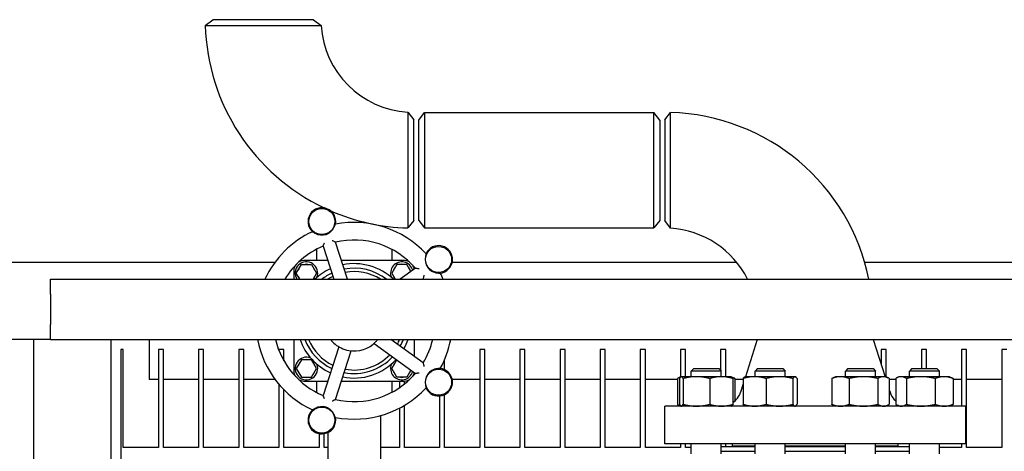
# Model space of a CAD drawing. Header units: inches. Extents: x 24 to 1128, y -69 to 748.
# Tile 658 of 668: x 738 to 762, y 647 to 658. Entities that reach past the tile are written whole.
import ezdxf

# ---------------------------------------------------------------- set-up
doc = ezdxf.new("R2010")
doc.units = ezdxf.units.IN
doc.header["$LTSCALE"] = 32
doc.header["$MEASUREMENT"] = 0
doc.layers.add('Visible (ANSI)', color=7, linetype='Continuous', lineweight=30)

msp = doc.modelspace()

# ---------------------------------------------------------------- linework, layer by layer
at = {"layer": 'Visible (ANSI)'}
for p, q in [((742.21709, 657.41115), (742.40263, 657.55353)), ((744.90763, 657.55353), (742.40273, 657.55353)), ((744.90763, 657.55353), (745.09952, 657.41121)), ((747.26281, 655.24792), (747.40513, 655.05603)), ((747.40513, 652.55113), (747.40513, 655.05603)), ((747.53013, 655.05353), (747.67401, 655.24103)), ((747.67401, 655.24103), (747.67401, 652.36603)), ((747.67401, 655.24103), (753.38626, 655.24103)), ((753.38626, 652.36603), (753.38626, 655.24103)), ((753.53013, 655.05353), (753.38626, 655.24103)), ((753.65513, 655.05603), (753.79751, 655.24158)), ((753.65513, 655.05593), (753.65513, 652.55103)), ((747.53013, 652.55353), (747.53013, 655.05353)), ((753.53013, 655.05353), (753.53013, 652.55353)), ((747.40513, 652.55103), (747.26276, 652.36548)), ((747.53013, 652.55353), (747.67401, 652.36603)), ((747.67401, 652.36603), (753.38626, 652.36603)), ((753.53013, 652.55353), (753.38626, 652.36603)), ((753.79745, 652.35914), (753.65513, 652.55103)), ((745.14781, 651.91107), (745.41507, 651.08853)), ((745.75679, 651.08853), (745.4569, 652.0115)), ((744.98472, 651.83433), (744.98472, 651.55353)), ((746.85972, 651.83433), (746.85972, 651.55353)), ((743.95106, 651.50853), (733.28063, 651.50853)), ((744.48213, 651.24103), (744.60843, 651.45978)), ((744.60843, 651.45978), (744.86102, 651.45978)), ((745.26398, 651.55353), (744.67222, 651.55353)), ((744.86102, 651.45978), (744.98731, 651.24103)), ((747.17222, 651.55353), (745.60571, 651.55353)), ((746.98343, 651.45978), (746.85713, 651.24103)), ((747.23602, 651.45978), (746.98343, 651.45978)), ((747.33805, 651.28305), (747.23602, 651.45978)), ((755.44931, 651.50853), (748.36247, 651.50853)), ((778.28063, 651.50853), (758.63701, 651.50853)), ((744.42222, 651.30353), (744.42222, 651.08853)), ((744.57018, 651.08853), (744.48213, 651.24103)), ((744.98731, 651.24103), (744.89927, 651.08853)), ((746.85713, 651.24103), (746.94518, 651.08853)), ((747.44954, 651.36405), (747.07032, 651.08853)), ((738.36063, 651.08853), (777.86063, 651.08853)), ((738.36063, 650.71353), (738.36063, 651.08853)), ((747.62324, 651.08853), (747.64057, 651.10112)), ((738.36063, 650.71353), (738.36063, 649.96353)), ((738.36063, 649.58853), (738.36063, 649.96353)), ((738.36063, 649.58853), (733.28063, 649.58853)), ((738.36063, 649.58853), (737.94063, 649.58853)), ((737.94063, 649.58853), (737.94063, 637.66083)), ((738.36063, 649.58853), (777.86063, 649.58853)), ((739.86063, 649.58853), (739.86063, 635.0355)), ((740.82063, 649.58853), (740.82063, 648.58853)), ((744.42222, 649.58853), (744.42222, 648.80353)), ((746.41906, 649.4917), (747.44954, 648.74301)), ((747.64057, 649.00594), (746.8387, 649.58853)), ((747.42222, 649.16458), (747.42222, 649.58853)), ((755.96091, 649.58853), (755.66761, 648.66253)), ((758.84936, 649.58853), (759.14265, 648.66253)), ((740.11063, 649.33853), (740.11063, 634.59634)), ((740.17313, 649.33853), (740.11063, 649.33853)), ((740.17313, 646.90103), (740.17313, 649.33853)), ((741.17313, 649.33853), (741.04813, 649.33853)), ((741.04813, 649.33853), (741.04813, 646.90103)), ((741.17313, 646.90103), (741.17313, 649.33853)), ((742.17313, 649.33853), (742.04813, 649.33853)), ((742.04813, 649.33853), (742.04813, 646.90103)), ((742.17313, 646.90103), (742.17313, 649.33853)), ((743.17313, 649.33853), (743.04813, 649.33853)), ((743.04813, 649.33853), (743.04813, 646.90103)), ((743.17313, 646.90103), (743.17313, 649.33853)), ((744.17313, 649.33853), (744.04813, 649.33853)), ((744.04813, 649.33853), (744.04813, 649.32009)), ((744.17313, 649.05812), (744.17313, 649.33853)), ((745.54142, 649.4074), (745.14781, 648.19599)), ((745.4569, 648.09556), (745.85051, 649.30697)), ((749.17313, 649.33853), (749.04813, 649.33853)), ((749.04813, 649.33853), (749.04813, 646.90103)), ((749.17313, 646.90103), (749.17313, 649.33853)), ((750.17313, 649.33853), (750.04813, 649.33853)), ((750.04813, 649.33853), (750.04813, 646.90103)), ((750.17313, 646.90103), (750.17313, 649.33853)), ((751.17313, 649.33853), (751.04813, 649.33853)), ((751.04813, 649.33853), (751.04813, 646.90103)), ((751.17313, 646.90103), (751.17313, 649.33853)), ((752.17313, 649.33853), (752.04813, 649.33853)), ((752.04813, 649.33853), (752.04813, 646.90103)), ((752.17313, 646.90103), (752.17313, 649.33853)), ((753.17313, 649.33853), (753.04813, 649.33853)), ((753.04813, 649.33853), (753.04813, 646.90103)), ((753.17313, 646.90103), (753.17313, 649.33853)), ((754.17313, 649.33853), (754.04813, 649.33853)), ((754.04813, 649.33853), (754.04813, 648.65516)), ((754.17313, 648.66253), (754.17313, 649.33853)), ((755.17313, 649.33853), (755.04813, 649.33853)), ((755.04813, 649.33853), (755.04813, 648.81682)), ((755.17313, 648.66253), (755.17313, 649.33853)), ((759.17313, 649.33853), (759.04813, 649.33853)), ((759.04813, 649.33853), (759.04813, 648.96094)), ((759.17313, 648.65418), (759.17313, 649.33853)), ((760.17313, 649.33853), (760.04813, 649.33853)), ((760.04813, 649.33853), (760.04813, 648.86353)), ((760.17313, 648.86353), (760.17313, 649.33853)), ((761.17313, 649.33853), (761.04813, 649.33853)), ((761.04813, 649.33853), (761.04813, 647.92853)), ((761.17313, 646.90103), (761.17313, 649.33853)), ((762.17313, 649.33853), (762.04813, 649.33853)), ((762.04813, 649.33853), (762.04813, 646.90103)), ((744.60843, 649.08478), (744.48213, 648.86603)), ((744.86102, 649.08478), (744.60843, 649.08478)), ((744.98731, 648.86603), (744.86102, 649.08478)), ((746.85713, 648.86603), (746.98216, 649.08258)), ((748.17313, 648.83682), (748.17313, 649.08611)), ((744.48213, 648.86603), (744.60843, 648.64728)), ((744.86102, 648.64728), (744.98731, 648.86603)), ((746.98343, 648.64728), (746.85713, 648.86603)), ((747.33805, 648.82401), (747.23602, 648.64728)), ((754.37643, 648.86353), (754.31393, 648.80103)), ((755.06393, 648.80103), (754.31393, 648.80103)), ((754.31393, 648.66253), (754.31393, 648.80103)), ((754.37643, 648.86353), (755.00143, 648.86353)), ((755.00143, 648.86353), (755.06393, 648.80103)), ((755.06393, 648.66253), (755.06393, 648.80103)), ((755.96754, 648.86353), (755.90504, 648.80103)), ((756.65504, 648.80103), (755.90504, 648.80103)), ((755.90504, 648.66253), (755.90504, 648.80103)), ((755.96754, 648.86353), (756.59254, 648.86353)), ((756.59254, 648.86353), (756.65504, 648.80103)), ((756.65504, 648.66253), (756.65504, 648.80103)), ((758.21772, 648.86353), (758.15522, 648.80103)), ((758.90522, 648.80103), (758.15522, 648.80103)), ((758.15522, 648.66253), (758.15522, 648.80103)), ((758.21772, 648.86353), (758.84272, 648.86353)), ((758.84272, 648.86353), (758.90522, 648.80103)), ((758.90522, 648.66253), (758.90522, 648.80103)), ((759.80884, 648.86353), (759.74634, 648.80103)), ((760.49634, 648.80103), (759.74634, 648.80103)), ((759.74634, 648.66253), (759.74634, 648.80103)), ((759.80884, 648.86353), (760.43384, 648.86353)), ((760.43384, 648.86353), (760.49634, 648.80103)), ((760.49634, 648.66253), (760.49634, 648.80103)), ((741.04813, 648.58853), (740.82063, 648.58853)), ((742.04813, 648.58853), (741.17313, 648.58853)), ((743.04813, 648.58853), (742.17313, 648.58853)), ((743.95848, 648.58853), (743.17313, 648.58853)), ((744.04813, 648.47547), (744.04813, 646.90103)), ((744.54465, 648.58853), (744.54239, 648.58853)), ((744.60843, 648.64728), (744.86102, 648.64728)), ((744.67222, 648.55353), (745.26398, 648.55353)), ((744.98472, 648.55353), (744.98472, 648.27273)), ((745.60571, 648.55353), (747.17222, 648.55353)), ((746.85972, 648.55353), (746.85972, 648.27273)), ((747.23602, 648.64728), (746.98343, 648.64728)), ((747.04813, 648.55353), (747.04813, 648.38545)), ((747.17313, 648.47702), (747.17313, 648.55353)), ((747.30205, 648.58853), (747.2998, 648.58853)), ((749.04813, 648.58853), (748.36449, 648.58853)), ((750.04813, 648.58853), (749.17313, 648.58853)), ((751.04813, 648.58853), (750.17313, 648.58853)), ((752.04813, 648.58853), (751.17313, 648.58853)), ((753.04813, 648.58853), (752.17313, 648.58853)), ((753.97449, 648.58853), (753.17313, 648.58853)), ((753.97449, 648.61744), (753.97449, 647.97362)), ((754.0594, 648.66042), (754.01545, 648.63992)), ((754.02524, 648.61744), (754.02524, 647.97362)), ((754.06393, 648.66253), (754.0594, 648.66042)), ((754.06842, 648.66253), (754.06393, 648.66253)), ((754.44343, 648.66253), (754.06842, 648.66253)), ((754.11159, 648.61744), (754.11159, 647.97362)), ((755.06394, 648.66253), (754.44343, 648.66253)), ((754.77527, 648.61744), (754.77527, 647.97362)), ((755.31393, 648.66253), (755.06394, 648.66253)), ((755.31393, 648.66253), (755.31845, 648.66042)), ((755.31845, 648.66042), (755.3624, 648.63992)), ((755.35261, 648.61744), (755.35261, 647.97362)), ((755.40336, 648.61744), (755.40336, 648.05676)), ((755.6103, 648.58853), (755.40336, 648.58853)), ((755.6103, 648.48158), (755.54568, 648.27756)), ((755.6103, 648.61744), (755.6103, 647.97362)), ((755.65504, 648.66253), (755.6487, 648.65957)), ((755.89415, 648.66253), (755.65504, 648.66253)), ((756.51287, 648.66253), (755.89415, 648.66253)), ((756.178, 648.61744), (756.178, 647.97362)), ((756.89876, 648.66253), (756.51287, 648.66253)), ((756.84774, 648.61744), (756.84774, 647.97362)), ((756.90504, 648.66253), (756.89876, 648.66253)), ((756.90504, 648.66253), (756.91139, 648.65957)), ((756.94978, 648.61744), (756.94978, 647.97362)), ((757.81372, 648.61744), (757.81372, 647.97362)), ((757.90522, 648.66253), (757.8506, 648.63706)), ((758.03023, 648.66253), (757.90522, 648.66253)), ((758.605, 648.66253), (758.03023, 648.66253)), ((758.24675, 648.61744), (758.24675, 647.97362)), ((759.10499, 648.66253), (758.605, 648.66253)), ((758.96325, 648.61744), (758.96325, 647.97362)), ((759.15522, 648.66253), (759.10499, 648.66253)), ((759.15522, 648.66253), (759.20985, 648.63706)), ((759.24673, 648.61744), (759.24673, 647.97362)), ((759.4069, 648.58853), (759.24673, 648.58853)), ((759.4069, 648.61744), (759.4069, 647.97362)), ((759.49634, 648.66253), (759.44786, 648.63992)), ((759.54133, 648.66253), (759.49634, 648.66253)), ((760.03297, 648.66253), (759.54133, 648.66253)), ((759.67575, 648.61744), (759.67575, 647.97362)), ((760.61298, 648.66253), (760.03297, 648.66253)), ((760.39019, 648.61744), (760.39019, 647.97362)), ((760.74634, 648.66253), (760.61298, 648.66253)), ((760.74634, 648.66253), (760.79482, 648.63992)), ((760.83578, 648.61744), (760.83578, 647.97362)), ((761.04813, 648.58853), (760.83578, 648.58853)), ((762.04813, 648.58853), (761.17313, 648.58853)), ((744.17313, 646.90103), (744.17313, 648.33796)), ((748.17313, 646.90103), (748.17313, 648.21375)), ((759.24673, 648.33394), (759.26458, 648.27756)), ((747.17313, 646.90103), (747.17313, 647.94694)), ((748.04813, 648.18135), (748.04813, 646.90103)), ((754.0594, 647.93064), (754.01545, 647.95113)), ((757.90522, 647.92853), (757.8506, 647.954)), ((759.15522, 647.92853), (759.20985, 647.954)), ((759.49634, 647.92853), (759.44786, 647.95113)), ((760.74634, 647.92853), (760.79482, 647.95113)), ((747.04813, 647.87756), (747.04813, 646.90103)), ((761.15513, 647.92853), (753.65513, 647.92853)), ((753.65513, 646.98853), (753.65513, 647.92853)), ((754.04813, 647.93589), (754.04813, 647.92853)), ((754.06393, 647.92853), (754.0594, 647.93064)), ((755.31393, 647.92853), (755.31845, 647.93064)), ((755.65504, 647.92853), (755.6487, 647.93149)), ((756.90504, 647.92853), (756.91139, 647.93149)), ((761.15513, 646.98853), (761.15513, 647.92853)), ((746.57972, 647.6934), (746.57972, 645.24353)), ((745.04813, 647.24343), (745.04813, 646.90103)), ((745.17313, 646.90103), (745.17313, 647.24042)), ((745.26472, 647.26853), (745.26472, 645.24353)), ((761.15513, 646.98853), (753.65513, 646.98853)), ((754.04813, 646.98853), (754.04813, 646.90103)), ((754.17313, 646.90103), (754.17313, 646.98853)), ((754.31393, 646.74103), (754.31393, 646.98853)), ((755.06393, 646.74103), (755.06393, 646.98853)), ((755.17313, 646.92353), (755.17313, 646.98853)), ((755.34513, 646.92853), (755.34513, 646.98853)), ((755.90504, 646.74103), (755.90504, 646.98853)), ((756.65504, 646.74103), (756.65504, 646.98853)), ((758.15522, 646.74103), (758.15522, 646.98853)), ((758.90522, 646.74103), (758.90522, 646.98853)), ((759.46513, 646.92853), (759.46513, 646.98853)), ((759.74634, 646.74103), (759.74634, 646.98853)), ((760.49634, 646.74103), (760.49634, 646.98853)), ((761.04813, 646.98853), (761.04813, 646.90103)), ((741.04813, 646.90103), (740.17313, 646.90103)), ((742.04813, 646.90103), (741.17313, 646.90103)), ((743.04813, 646.90103), (742.17313, 646.90103)), ((744.04813, 646.90103), (743.17313, 646.90103)), ((745.04813, 646.90103), (744.17313, 646.90103)), ((745.26472, 646.90103), (745.17313, 646.90103)), ((747.04813, 646.90103), (746.57972, 646.90103)), ((748.04813, 646.90103), (747.17313, 646.90103)), ((749.04813, 646.90103), (748.17313, 646.90103)), ((750.04813, 646.90103), (749.17313, 646.90103)), ((751.04813, 646.90103), (750.17313, 646.90103)), ((752.04813, 646.90103), (751.17313, 646.90103)), ((753.04813, 646.90103), (752.17313, 646.90103)), ((754.04813, 646.90103), (753.17313, 646.90103)), ((754.31393, 646.90103), (754.17313, 646.90103)), ((755.06393, 646.92353), (755.90504, 646.92353)), ((755.06393, 646.80353), (755.90504, 646.80353)), ((755.90504, 646.92853), (755.34513, 646.92853)), ((755.46513, 646.92853), (755.46513, 646.92353)), ((758.15522, 646.92853), (756.65504, 646.92853)), ((756.65504, 646.92353), (758.15522, 646.92353)), ((756.65504, 646.80353), (758.15522, 646.80353)), ((759.46513, 646.92853), (758.90522, 646.92853)), ((758.90522, 646.92353), (759.74634, 646.92353)), ((758.90522, 646.80353), (759.74634, 646.80353)), ((759.34513, 646.92853), (759.34513, 646.92353)), ((761.04813, 646.90103), (760.49634, 646.90103)), ((762.04813, 646.90103), (761.17313, 646.90103))]:
    msp.add_line(p, q, dxfattribs=at)
for centre in [(745.11878, 652.52628), (748.02567, 651.58177), (748.02567, 648.52529), (745.11878, 647.58078)]:
    msp.add_circle(centre, 0.325, dxfattribs=at)
for centre, radius, start, end in [((747.40513, 657.55353), 5.19, 181.571968, 244.582223), ((747.40513, 657.55353), 2.31, 183.532272, 266.467728), ((753.65513, 650.05353), 5.19, 11.503159, 88.428032), ((745.11878, 652.52628), 0.34467, 348.730099, 227.269901), ((747.40513, 657.55353), 5.19, 246.506487, 268.428032), ((745.11878, 652.52628), 0.33645, 239.578984, 336.421016), ((745.92222, 650.05353), 2.45, 43.00566, 100.99434), ((753.65513, 650.05353), 2.31, 26.618767, 86.467728), ((745.92222, 650.05353), 2.45, 115.00566, 155.010701), ((745.92222, 650.05353), 2.0125, 112.631409, 149.050277), ((745.92222, 650.05353), 2.0125, 40.631409, 103.368591), ((748.02567, 651.58177), 0.34467, 276.730099, 155.269901), ((748.02567, 651.58177), 0.33645, 167.578984, 264.421016), ((744.67222, 651.30353), 0.25, 147.582292, 180), ((744.73472, 651.24103), 0.28125, 337.795252, 212.835044), ((744.73472, 651.24103), 0.22125, 141.37864, 158.62136), ((744.67222, 651.30353), 0.25, 90, 122.417708), ((744.73472, 651.24103), 0.22125, 81.37864, 98.62136), ((744.73472, 651.24103), 0.22125, 21.37864, 38.62136), ((745.92222, 650.05353), 1.42427, 46.609452, 101.448656), ((747.10972, 651.24103), 0.28125, 15.126137, 202.204748), ((747.10972, 651.24103), 0.22125, 141.37864, 158.62136), ((747.10972, 651.24103), 0.22125, 81.37864, 98.62136), ((747.17222, 651.30353), 0.25, 57.582292, 90), ((747.10972, 651.24103), 0.22125, 21.37864, 38.62136), ((747.17222, 651.30353), 0.25, 8.860487, 32.417708), ((744.73472, 651.24103), 0.22125, 201.37864, 218.62136), ((744.73472, 651.24103), 0.22125, 321.37864, 338.62136), ((745.92222, 650.05353), 1.42427, 114.551344, 133.390548), ((745.92222, 650.05353), 1.31108, 115.119769, 127.868005), ((745.92222, 650.05353), 1.22505, 115.622609, 122.342778), ((745.92222, 650.05353), 1.31108, 52.131995, 100.880231), ((745.92222, 650.05353), 1.22505, 57.657222, 100.377391), ((747.10972, 651.24103), 0.22125, 201.37864, 218.62136), ((745.92222, 650.05353), 2.45, 24.989299, 28.99434), ((745.92222, 650.05353), 2.0125, 30.949723, 31.368591), ((745.92222, 650.05353), 2.45, 190.940874, 244.99434), ((745.92222, 650.05353), 2.0125, 193.359245, 247.368591), ((745.92222, 650.05353), 1.42427, 199.055448, 245.448656), ((745.92222, 650.05353), 1.31108, 200.773227, 244.880231), ((745.92222, 650.05353), 1.22505, 202.30742, 244.377391), ((745.92222, 650.05353), 0.75, 218.316134, 244.265933), ((745.92222, 650.05353), 0.75, 259.734067, 316.265933), ((745.92222, 650.05353), 0.75, 316.265933, 321.683866), ((745.92222, 650.05353), 1.22505, 331.622609, 337.69258), ((745.92222, 650.05353), 1.31108, 331.119769, 339.226773), ((745.92222, 650.05353), 1.42427, 330.551344, 340.944552), ((745.92222, 650.05353), 2.0125, 328.631409, 346.640755), ((745.92222, 650.05353), 2.45, 331.00566, 349.059126), ((745.92222, 650.05353), 0.75, 244.265933, 259.734067), ((745.92222, 650.05353), 1.22505, 259.622609, 316.377391), ((744.73472, 648.86603), 0.28125, 67.795252, 22.204748), ((744.73472, 648.86603), 0.22125, 141.37864, 158.62136), ((744.73472, 648.86603), 0.22125, 81.37864, 98.62136), ((744.73472, 648.86603), 0.22125, 21.37864, 38.62136), ((745.92222, 650.05353), 1.42427, 258.551344, 317.448656), ((745.92222, 650.05353), 1.31108, 259.119769, 316.880231), ((747.10972, 648.86603), 0.28125, 157.795252, 344.873863), ((747.10972, 648.86603), 0.22125, 141.37864, 158.62136), ((744.67222, 648.80353), 0.25, 180, 212.417708), ((744.73472, 648.86603), 0.22125, 201.37864, 218.62136), ((744.73472, 648.86603), 0.22125, 321.37864, 338.62136), ((745.92222, 650.05353), 2.0125, 256.631409, 319.368591), ((747.10972, 648.86603), 0.22125, 201.37864, 218.62136), ((747.10972, 648.86603), 0.22125, 321.37864, 338.62136), ((747.17222, 648.80353), 0.25, 327.582292, 351.139513), ((748.02567, 648.52529), 0.33645, 95.578984, 192.421016), ((748.02567, 648.52529), 0.34467, 204.730099, 83.269901), ((744.67222, 648.80353), 0.25, 237.582292, 270), ((744.73472, 648.86603), 0.22125, 261.37864, 278.62136), ((747.10972, 648.86603), 0.22125, 261.37864, 278.62136), ((747.17222, 648.80353), 0.25, 270, 302.417708), ((745.92222, 650.05353), 2.45, 259.00566, 316.99434), ((755.06902, 648.42853), 0.5, 304.554106, 342.425284), ((759.74125, 648.42853), 0.5, 197.574716, 228.033818), ((745.11878, 647.58078), 0.34467, 132.730099, 11.269901), ((745.11878, 647.58078), 0.33645, 23.578984, 120.421016)]:
    msp.add_arc(centre, radius, start, end, dxfattribs=at)
for points, knots in [([(742.2172, 657.41115), (742.21729, 657.41115), (742.23969, 657.41115), (742.34761, 657.41115), (742.45655, 657.41115), (742.7448, 657.41115), (742.92415, 657.41115), (743.31152, 657.41114), (743.518, 657.41114), (743.9287, 657.41114), (744.13267, 657.41114), (744.48555, 657.41115), (744.63741, 657.41116), (744.88424, 657.41118), (744.97847, 657.41119), (745.0778, 657.41121), (745.09952, 657.41121), (745.09952, 657.41121)], [0, 0, 0, 0, 0.30609723, 0.30609723, 0.74775686, 0.74775686, 1.1908901, 1.1908901, 1.61773044, 1.61773044, 2.04730492, 2.04730492, 2.44315297, 2.44315297, 2.84306953, 2.84306953, 3.14159265, 3.14159265, 3.14159265, 3.14159265]), ([(747.26281, 655.24792), (747.26281, 655.24792), (747.26281, 655.22619), (747.2628, 655.12687), (747.26278, 655.03263), (747.26277, 654.78581), (747.26276, 654.63395), (747.26275, 654.28107), (747.26274, 654.0771), (747.26274, 653.6664), (747.26275, 653.45991), (747.26275, 653.07254), (747.26275, 652.89319), (747.26275, 652.60495), (747.26276, 652.496), (747.26276, 652.38809), (747.26276, 652.36568), (747.26276, 652.3656)], [-3.14159265, -3.14159265, -3.14159265, -3.14159265, -2.84306953, -2.84306953, -2.44315297, -2.44315297, -2.04730492, -2.04730492, -1.61773044, -1.61773044, -1.1908901, -1.1908901, -0.74775686, -0.74775686, -0.30609723, -0.30609723, 0, 0, 0, 0]), ([(753.79745, 652.35914), (753.79745, 652.35914), (753.79746, 652.37778), (753.79747, 652.47452), (753.79748, 652.58375), (753.7975, 652.8775), (753.79751, 653.06171), (753.79752, 653.46771), (753.79752, 653.68922), (753.79752, 654.12385), (753.79752, 654.33671), (753.79751, 654.71253), (753.79751, 654.87521), (753.79751, 655.11664), (753.79751, 655.19598), (753.79751, 655.23663), (753.79751, 655.2415), (753.79751, 655.24146)], [-3.14159265, -3.14159265, -3.14159265, -3.14159265, -2.86492266, -2.86492266, -2.40917784, -2.40917784, -1.95396487, -1.95396487, -1.49882494, -1.49882494, -1.04590561, -1.04590561, -0.59274122, -0.59274122, -0.1436733, -0.1436733, 0, 0, 0, 0]), ([(745.42714, 652.39169), (745.42968, 652.39751), (745.43215, 652.40336), (745.43818, 652.41813), (745.44155, 652.42683), (745.44697, 652.44096), (745.4491, 652.44655), (745.45237, 652.45446), (745.45355, 652.45698), (745.4546, 652.45835), (745.45481, 652.45853), (745.45498, 652.45856)], [0.580991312, 0.580991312, 0.580991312, 0.580991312, 0.631248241, 0.631248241, 0.710233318, 0.710233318, 0.777125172, 0.777125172, 0.836433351, 0.836433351, 0.854846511, 0.854846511, 0.854846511, 0.854846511]), ([(744.88659, 652.27388), (744.88701, 652.27408), (744.88829, 652.27358), (744.89284, 652.27109), (744.89638, 652.26888), (744.9057, 652.26288), (744.91159, 652.25902), (744.92569, 652.24996), (744.93401, 652.24474), (744.94452, 652.23844), (744.94646, 652.23729), (744.94842, 652.23614)], [0.256029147, 0.256029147, 0.256029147, 0.256029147, 0.303466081, 0.303466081, 0.359721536, 0.359721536, 0.422672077, 0.422672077, 0.495531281, 0.495531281, 0.511919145, 0.511919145, 0.511919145, 0.511919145]), ([(745.14781, 651.91107), (745.1478, 651.91112), (745.14826, 651.91221), (745.14938, 651.91508), (745.1498, 651.91617), (745.15026, 651.91742)], [0, 0, 0, 0, 0.0434713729, 0.0434713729, 0.0637358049, 0.0637358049, 0.0637358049, 0.0637358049]), ([(745.15026, 651.91742), (745.15054, 651.91817), (745.15085, 651.91898), (745.15161, 651.9209), (745.15208, 651.92204), (745.1526, 651.92324)], [0, 0, 0, 0, 0.0122046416, 0.0122046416, 0.0272233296, 0.0272233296, 0.0272233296, 0.0272233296]), ([(745.1526, 651.92324), (745.15304, 651.92424), (745.15349, 651.92528), (745.15663, 651.93245), (745.15989, 651.93974), (745.16651, 651.95435), (745.16988, 651.96173), (745.17687, 651.9769), (745.18053, 651.98479), (745.18423, 651.99271), (745.18427, 651.9928), (745.18431, 651.99289)], [-0.213474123, -0.213474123, -0.213474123, -0.213474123, -0.200917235, -0.200917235, -0.130058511, -0.130058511, -0.065919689, -0.065919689, 0, 0, 0.00073204, 0.00073204, 0.00073204, 0.00073204]), ([(745.37928, 652.05624), (745.37936, 652.05619), (745.37944, 652.05615), (745.39119, 652.04964), (745.40301, 652.04304), (745.42255, 652.03201), (745.43082, 652.02729), (745.44077, 652.02152), (745.44346, 652.01995), (745.44587, 652.01853)], [-1.12932249, -1.12932249, -1.12932249, -1.12932249, -1.1286543, -1.1286543, -1.032789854, -1.032789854, -0.957765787, -0.957765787, -0.927258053, -0.927258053, -0.927258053, -0.927258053]), ([(745.44587, 652.01853), (745.44698, 652.01787), (745.44801, 652.01724), (745.44976, 652.01613), (745.45051, 652.01565), (745.45119, 652.0152)], [0, 0, 0, 0, 0.0147482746, 0.0147482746, 0.0272239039, 0.0272239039, 0.0272239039, 0.0272239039]), ([(745.45119, 652.0152), (745.45127, 652.01514), (745.45135, 652.01508), (745.45315, 652.01389), (745.45454, 652.01301), (745.4564, 652.01184), (745.45689, 652.01153), (745.4569, 652.0115)], [0.4131175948, 0.4131175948, 0.4131175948, 0.4131175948, 0.4146759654, 0.4146759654, 0.4470960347, 0.4470960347, 0.4777405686, 0.4777405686, 0.4777405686, 0.4777405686]), ([(747.71388, 651.7246), (747.71419, 651.72427), (747.71411, 651.72289), (747.71315, 651.71779), (747.71214, 651.71374), (747.70932, 651.70302), (747.70746, 651.69622), (747.7032, 651.67999), (747.70081, 651.67047), (747.69807, 651.65853), (747.69757, 651.65634), (747.69709, 651.65414)], [0.256027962, 0.256027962, 0.256027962, 0.256027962, 0.303473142, 0.303473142, 0.359745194, 0.359745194, 0.422728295, 0.422728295, 0.4956367, 0.4956367, 0.511914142, 0.511914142, 0.511914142, 0.511914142]), ([(747.44954, 651.36405), (747.44958, 651.36408), (747.45078, 651.36398), (747.45387, 651.3638), (747.45503, 651.36374), (747.45634, 651.36368)], [0, 0, 0, 0, 0.0437201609, 0.0437201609, 0.0637381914, 0.0637381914, 0.0637381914, 0.0637381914]), ([(747.45634, 651.36368), (747.45714, 651.36365), (747.458, 651.3636), (747.46007, 651.36347), (747.46129, 651.36338), (747.4626, 651.36325)], [0, 0, 0, 0, 0.0122046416, 0.0122046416, 0.0272233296, 0.0272233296, 0.0272233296, 0.0272233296]), ([(747.4626, 651.36325), (747.46311, 651.36321), (747.46362, 651.36316), (747.47031, 651.36251), (747.47782, 651.36171), (747.49368, 651.35996), (747.50218, 651.35899), (747.51982, 651.35692), (747.52911, 651.35579), (747.53843, 651.35464), (747.53854, 651.35463), (747.53864, 651.35462)], [-0.213420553, -0.213420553, -0.213420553, -0.213420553, -0.207538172, -0.207538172, -0.138849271, -0.138849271, -0.070825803, -0.070825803, 0, 0, 0.000778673, 0.000778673, 0.000778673, 0.000778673]), ([(747.65913, 651.18877), (747.65911, 651.18867), (747.65909, 651.18857), (747.65749, 651.18029), (747.65587, 651.17206), (747.65274, 651.15629), (747.65119, 651.14864), (747.64795, 651.13284), (747.64624, 651.1247), (747.64444, 651.11647), (747.64414, 651.11509), (747.64385, 651.11379)], [-1.170993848, -1.170993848, -1.170993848, -1.170993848, -1.170211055, -1.170211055, -1.105988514, -1.105988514, -1.043767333, -1.043767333, -0.970046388, -0.970046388, -0.954437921, -0.954437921, -0.954437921, -0.954437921]), ([(747.99296, 651.24691), (747.99931, 651.2463), (748.00567, 651.24575), (748.0216, 651.24458), (748.03091, 651.24406), (748.046, 651.24327), (748.05197, 651.24298), (748.06048, 651.24231), (748.06323, 651.24196), (748.06485, 651.24139), (748.06508, 651.24125), (748.06516, 651.2411)], [0.581001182, 0.581001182, 0.581001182, 0.581001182, 0.631503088, 0.631503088, 0.710456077, 0.710456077, 0.777323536, 0.777323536, 0.836617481, 0.836617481, 0.854862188, 0.854862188, 0.854862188, 0.854862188]), ([(747.64232, 651.1077), (747.64208, 651.10683), (747.64186, 651.10604), (747.64131, 651.10398), (747.64104, 651.10291), (747.64069, 651.10151), (747.64059, 651.10114), (747.64057, 651.10112)], [0.4116232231, 0.4116232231, 0.4116232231, 0.4116232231, 0.4251808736, 0.4251808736, 0.4504118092, 0.4504118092, 0.4744256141, 0.4744256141, 0.4744256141, 0.4744256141]), ([(747.64385, 651.11379), (747.64357, 651.11253), (747.64328, 651.11135), (747.64277, 651.10934), (747.64254, 651.10849), (747.64232, 651.1077)], [0, 0, 0, 0, 0.0147482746, 0.0147482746, 0.0272239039, 0.0272239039, 0.0272239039, 0.0272239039]), ([(747.64057, 649.00594), (747.64061, 649.00591), (747.64088, 649.00473), (747.64167, 649.00173), (747.64197, 649.00062), (747.64232, 648.99936)], [0, 0, 0, 0, 0.0438217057, 0.0438217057, 0.0637391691, 0.0637391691, 0.0637391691, 0.0637391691]), ([(747.64232, 648.99936), (747.64254, 648.99859), (747.64276, 648.99775), (747.64327, 648.99575), (747.64356, 648.99455), (747.64385, 648.99327)], [0, 0, 0, 0, 0.0122046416, 0.0122046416, 0.0272233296, 0.0272233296, 0.0272233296, 0.0272233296]), ([(747.64385, 648.99327), (747.64421, 648.99166), (747.64459, 648.98993), (747.64652, 648.98104), (747.64828, 648.9726), (747.65289, 648.95013), (747.65599, 648.93451), (747.65909, 648.91849), (747.65911, 648.91839), (747.65913, 648.91829)], [-0.224272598, -0.224272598, -0.224272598, -0.224272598, -0.203748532, -0.203748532, -0.123574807, -0.123574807, 0, 0, 0.000774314, 0.000774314, 0.000774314, 0.000774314]), ([(747.45634, 648.74338), (747.45519, 648.74333), (747.45415, 648.74328), (747.45092, 648.74309), (747.44959, 648.74298), (747.44954, 648.74301)], [0.4166312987, 0.4166312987, 0.4166312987, 0.4166312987, 0.4346079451, 0.4346079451, 0.481762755, 0.481762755, 0.481762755, 0.481762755]), ([(747.4626, 648.74381), (747.46132, 648.74368), (747.46011, 648.74359), (747.45804, 648.74346), (747.45716, 648.74341), (747.45634, 648.74338)], [0, 0, 0, 0, 0.0147482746, 0.0147482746, 0.0272239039, 0.0272239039, 0.0272239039, 0.0272239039]), ([(747.53864, 648.75244), (747.53854, 648.75243), (747.53843, 648.75242), (747.52794, 648.75112), (747.51746, 648.74986), (747.49785, 648.74757), (747.48849, 648.74651), (747.4736, 648.7449), (747.46759, 648.74428), (747.4626, 648.74381)], [-1.114835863, -1.114835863, -1.114835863, -1.114835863, -1.114124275, -1.114124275, -1.04122279, -1.04122279, -0.971966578, -0.971966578, -0.919083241, -0.919083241, -0.919083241, -0.919083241]), ([(748.06516, 648.86596), (748.06494, 648.86555), (748.06361, 648.86521), (748.05846, 648.86454), (748.0543, 648.86425), (748.04323, 648.86363), (748.0362, 648.86329), (748.01946, 648.86233), (748.00967, 648.86166), (747.99746, 648.86058), (747.99521, 648.86037), (747.99296, 648.86015)], [0.256029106, 0.256029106, 0.256029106, 0.256029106, 0.303466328, 0.303466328, 0.359722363, 0.359722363, 0.422674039, 0.422674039, 0.495534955, 0.495534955, 0.511918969, 0.511918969, 0.511918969, 0.511918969]), ([(747.69709, 648.45292), (747.69847, 648.44667), (747.69993, 648.44043), (747.70374, 648.42489), (747.70612, 648.41589), (747.71003, 648.40131), (747.71159, 648.39555), (747.71359, 648.38726), (747.7141, 648.38454), (747.71405, 648.38284), (747.71399, 648.38258), (747.71388, 648.38246)], [0.581008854, 0.581008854, 0.581008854, 0.581008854, 0.631700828, 0.631700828, 0.710628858, 0.710628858, 0.777477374, 0.777477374, 0.836760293, 0.836760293, 0.854874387, 0.854874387, 0.854874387, 0.854874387]), ([(745.15026, 648.18964), (745.14975, 648.19103), (745.14929, 648.19222), (745.14821, 648.19496), (745.1478, 648.19595), (745.14781, 648.19599)], [0.4187937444, 0.4187937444, 0.4187937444, 0.4187937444, 0.4420840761, 0.4420840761, 0.4846304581, 0.4846304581, 0.4846304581, 0.4846304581]), ([(745.1526, 648.18382), (745.15209, 648.185), (745.15163, 648.18612), (745.15086, 648.18805), (745.15055, 648.18887), (745.15026, 648.18964)], [0, 0, 0, 0, 0.0147482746, 0.0147482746, 0.0272239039, 0.0272239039, 0.0272239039, 0.0272239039]), ([(745.18431, 648.11417), (745.18427, 648.11426), (745.18423, 648.11435), (745.18074, 648.12183), (745.17728, 648.12928), (745.17065, 648.14365), (745.16744, 648.15067), (745.16079, 648.16533), (745.15736, 648.17298), (745.15385, 648.18096), (745.15321, 648.18243), (745.1526, 648.18382)], [-1.156707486, -1.156707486, -1.156707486, -1.156707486, -1.155975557, -1.155975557, -1.093745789, -1.093745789, -1.033015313, -1.033015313, -0.959969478, -0.959969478, -0.942527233, -0.942527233, -0.942527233, -0.942527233]), ([(745.44587, 648.08853), (745.44434, 648.08763), (745.44269, 648.08666), (745.4347, 648.08201), (745.42726, 648.07774), (745.40742, 648.06648), (745.39361, 648.05876), (745.37944, 648.05091), (745.37936, 648.05087), (745.37928, 648.05082)], [-0.224216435, -0.224216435, -0.224216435, -0.224216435, -0.202169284, -0.202169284, -0.122714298, -0.122714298, 0, 0, 0.000708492, 0.000708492, 0.000708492, 0.000708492]), ([(745.45119, 648.09186), (745.45052, 648.09142), (745.4498, 648.09095), (745.44805, 648.08984), (745.447, 648.0892), (745.44587, 648.08853)], [0, 0, 0, 0, 0.0122046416, 0.0122046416, 0.0272233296, 0.0272233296, 0.0272233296, 0.0272233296]), ([(745.4569, 648.09556), (745.45689, 648.09551), (745.45586, 648.09489), (745.45325, 648.09322), (745.45228, 648.09259), (745.45119, 648.09186)], [0, 0, 0, 0, 0.0437127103, 0.0437127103, 0.0637381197, 0.0637381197, 0.0637381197, 0.0637381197]), ([(744.94842, 647.87092), (744.94292, 647.86768), (744.93746, 647.86439), (744.92387, 647.85597), (744.91604, 647.85092), (744.90337, 647.84268), (744.89837, 647.83942), (744.89109, 647.83495), (744.88866, 647.83361), (744.88701, 647.83313), (744.88674, 647.83311), (744.88659, 647.83318)], [0.581000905, 0.581000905, 0.581000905, 0.581000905, 0.63149595, 0.63149595, 0.710449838, 0.710449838, 0.777317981, 0.777317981, 0.836612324, 0.836612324, 0.854861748, 0.854861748, 0.854861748, 0.854861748]), ([(745.45498, 647.6485), (745.45453, 647.64859), (745.45378, 647.64974), (745.45156, 647.65443), (745.45, 647.65829), (745.44599, 647.66862), (745.4435, 647.6752), (745.43742, 647.6908), (745.43377, 647.6999), (745.42896, 647.71118), (745.42806, 647.71328), (745.42714, 647.71537)], [0.256030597, 0.256030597, 0.256030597, 0.256030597, 0.303457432, 0.303457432, 0.359692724, 0.359692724, 0.422603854, 0.422603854, 0.495403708, 0.495403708, 0.511925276, 0.511925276, 0.511925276, 0.511925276])]:
    msp.add_open_spline(points, degree=3, knots=knots, dxfattribs=at)
for points, weights in [([(754.04926, 648.65311), (754.01396, 648.64215), (753.97449, 648.61744)], [1.01886350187, 1.02044778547, 1]), ([(754.06842, 648.66253), (754.04838, 648.66253), (754.02524, 648.61744)], [1, 1.0379548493, 1]), ([(754.11159, 648.61744), (754.08845, 648.66253), (754.06842, 648.66253)], [1, 1.0379548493, 1]), ([(754.44343, 648.66253), (754.28942, 648.66253), (754.11159, 648.61744)], [1, 1.0379548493, 1]), ([(754.77527, 648.61744), (754.59744, 648.66253), (754.44343, 648.66253)], [1, 1.0379548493, 1]), ([(755.06394, 648.66253), (754.92997, 648.66253), (754.77527, 648.61744)], [1, 1.0379548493, 1]), ([(755.35261, 648.61744), (755.19791, 648.66253), (755.06394, 648.66253)], [1, 1.0379548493, 1]), ([(755.31845, 648.66042), (755.33436, 648.653), (755.35261, 648.61744)], [1.01292606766, 1.02969372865, 1]), ([(755.40336, 648.61744), (755.37087, 648.62971), (755.34041, 648.63852)], [1, 1.01005189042, 1.01477953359]), ([(755.3624, 648.63992), (755.38218, 648.6307), (755.40336, 648.61744)], [1.01551577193, 1.01087228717, 1]), ([(755.89415, 648.66253), (755.76242, 648.66253), (755.6103, 648.61744)], [1, 1.0379548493, 1]), ([(755.6103, 648.61744), (755.63078, 648.65122), (755.6487, 648.65957)], [1, 1.02816340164, 1.01453097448]), ([(756.178, 648.61744), (756.02589, 648.66253), (755.89415, 648.66253)], [1, 1.0379548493, 1]), ([(756.51287, 648.66253), (756.35746, 648.66253), (756.178, 648.61744)], [1, 1.0379548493, 1]), ([(756.84774, 648.61744), (756.66829, 648.66253), (756.51287, 648.66253)], [1, 1.0379548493, 1]), ([(756.89876, 648.66253), (756.87509, 648.66253), (756.84774, 648.61744)], [1, 1.0379548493, 1]), ([(756.94978, 648.61744), (756.92244, 648.66253), (756.89876, 648.66253)], [1, 1.0379548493, 1]), ([(758.03023, 648.66253), (757.92975, 648.66253), (757.81372, 648.61744)], [1, 1.0379548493, 1]), ([(757.81372, 648.61744), (757.83271, 648.62872), (757.8506, 648.63706)], [1, 1.00922838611, 1.0139691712]), ([(758.24675, 648.61744), (758.13072, 648.66253), (758.03023, 648.66253)], [1, 1.0379548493, 1]), ([(758.605, 648.66253), (758.43874, 648.66253), (758.24675, 648.61744)], [1, 1.0379548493, 1]), ([(758.96325, 648.61744), (758.77127, 648.66253), (758.605, 648.66253)], [1, 1.0379548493, 1]), ([(759.10499, 648.66253), (759.03921, 648.66253), (758.96325, 648.61744)], [1, 1.0379548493, 1]), ([(759.24673, 648.61744), (759.17077, 648.66253), (759.10499, 648.66253)], [1, 1.0379548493, 1]), ([(759.54133, 648.66253), (759.47894, 648.66253), (759.4069, 648.61744)], [1, 1.0379548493, 1]), ([(759.67575, 648.61744), (759.60371, 648.66253), (759.54133, 648.66253)], [1, 1.0379548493, 1]), ([(760.03297, 648.66253), (759.86718, 648.66253), (759.67575, 648.61744)], [1, 1.0379548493, 1]), ([(760.39019, 648.61744), (760.19876, 648.66253), (760.03297, 648.66253)], [1, 1.0379548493, 1]), ([(760.61298, 648.66253), (760.50958, 648.66253), (760.39019, 648.61744)], [1, 1.0379548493, 1]), ([(760.83578, 648.61744), (760.71638, 648.66253), (760.61298, 648.66253)], [1, 1.0379548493, 1]), ([(760.79482, 648.63992), (760.81459, 648.6307), (760.83578, 648.61744)], [1.01551577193, 1.01087228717, 1]), ([(753.97449, 647.97362), (754.01396, 647.94891), (754.04926, 647.93794)], [1, 1.02044778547, 1.01886350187]), ([(754.02524, 647.97362), (754.04838, 647.92853), (754.06842, 647.92853)], [1, 1.0379548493, 1]), ([(754.06842, 647.92853), (754.08845, 647.92853), (754.11159, 647.97362)], [1, 1.0379548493, 1]), ([(754.11159, 647.97362), (754.28942, 647.92853), (754.44343, 647.92853)], [1, 1.0379548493, 1]), ([(754.44343, 647.92853), (754.59744, 647.92853), (754.77527, 647.97362)], [1, 1.0379548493, 1]), ([(754.77527, 647.97362), (754.92997, 647.92853), (755.06394, 647.92853)], [1, 1.0379548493, 1]), ([(755.06394, 647.92853), (755.19791, 647.92853), (755.35261, 647.97362)], [1, 1.0379548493, 1]), ([(755.35261, 647.97362), (755.33436, 647.93806), (755.31845, 647.93064)], [1, 1.02969372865, 1.01292606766]), ([(755.6103, 647.97362), (755.76242, 647.92853), (755.89415, 647.92853)], [1, 1.0379548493, 1]), ([(755.6487, 647.93149), (755.63078, 647.93984), (755.6103, 647.97362)], [1.01453097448, 1.02816340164, 1]), ([(755.89415, 647.92853), (756.02589, 647.92853), (756.178, 647.97362)], [1, 1.0379548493, 1]), ([(756.178, 647.97362), (756.35746, 647.92853), (756.51287, 647.92853)], [1, 1.0379548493, 1]), ([(756.51287, 647.92853), (756.66829, 647.92853), (756.84774, 647.97362)], [1, 1.0379548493, 1]), ([(756.84774, 647.97362), (756.87509, 647.92853), (756.89876, 647.92853)], [1, 1.0379548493, 1]), ([(756.89876, 647.92853), (756.92244, 647.92853), (756.94978, 647.97362)], [1, 1.0379548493, 1]), ([(757.81372, 647.97362), (757.92975, 647.92853), (758.03023, 647.92853)], [1, 1.0379548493, 1]), ([(757.8506, 647.954), (757.83271, 647.96234), (757.81372, 647.97362)], [1.0139691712, 1.00922838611, 1]), ([(758.03023, 647.92853), (758.13072, 647.92853), (758.24675, 647.97362)], [1, 1.0379548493, 1]), ([(758.24675, 647.97362), (758.43874, 647.92853), (758.605, 647.92853)], [1, 1.0379548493, 1]), ([(758.605, 647.92853), (758.77127, 647.92853), (758.96325, 647.97362)], [1, 1.0379548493, 1]), ([(758.96325, 647.97362), (759.03921, 647.92853), (759.10499, 647.92853)], [1, 1.0379548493, 1]), ([(759.10499, 647.92853), (759.17077, 647.92853), (759.24673, 647.97362)], [1, 1.0379548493, 1]), ([(759.4069, 647.97362), (759.47894, 647.92853), (759.54133, 647.92853)], [1, 1.0379548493, 1]), ([(759.54133, 647.92853), (759.60371, 647.92853), (759.67575, 647.97362)], [1, 1.0379548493, 1]), ([(759.67575, 647.97362), (759.86718, 647.92853), (760.03297, 647.92853)], [1, 1.0379548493, 1]), ([(760.03297, 647.92853), (760.19876, 647.92853), (760.39019, 647.97362)], [1, 1.0379548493, 1]), ([(760.39019, 647.97362), (760.50958, 647.92853), (760.61298, 647.92853)], [1, 1.0379548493, 1]), ([(760.61298, 647.92853), (760.71638, 647.92853), (760.83578, 647.97362)], [1, 1.0379548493, 1]), ([(760.83578, 647.97362), (760.81459, 647.96035), (760.79482, 647.95113)], [1, 1.01087228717, 1.01551577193])]:
    msp.add_rational_spline(points, weights, degree=2, dxfattribs=at)

doc.saveas('drawing.dxf')
